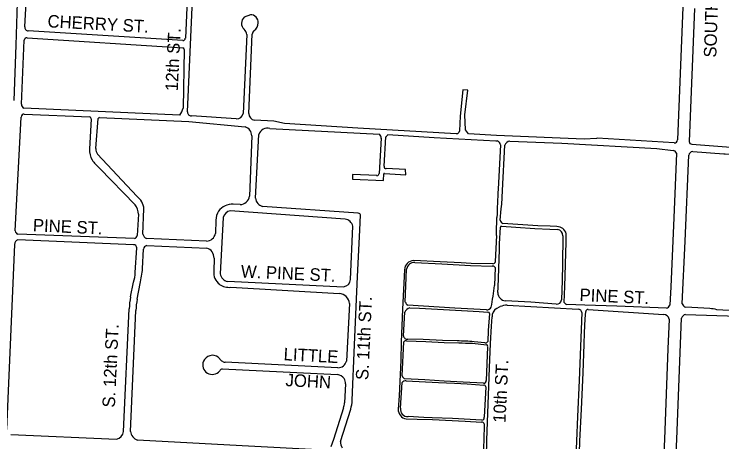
# Model space of a CAD drawing. Extents: x 0 to 712119, y 0 to 761125.
# Drawn here: x 683499 to 686331, y 732313 to 734022 of the extents above; entities that cross this region are included whole.
import ezdxf

# ---------------------------------------------------------------- set-up
doc = ezdxf.new("R2010")
doc.units = 0
doc.layers.add('PAVED ROADS', color=7, linetype='Continuous')
doc.layers.add('street names', color=7, linetype='Continuous')

msp = doc.modelspace()

# ---------------------------------------------------------------- linework, layer by layer
at = {"layer": 'PAVED ROADS'}
for points in [[(683499.5, 733677.1), (683508, 733897.5), (683513.4, 734067.8), (683517, 734202)], [(683542.7, 733971.6), (683555.5, 734216.5)], [(684196, 734173.2), (684184.4, 733925.3)], [(684193.1, 733630.9), (684217.1, 734169.1)], [(686174.7, 734049.7), (686153.4, 733519.2)], [(686221.5, 734045), (686200, 733512.8)], [(684444.8, 734019.7), (684419.8, 734009.7)], [(684174.9, 733916.8), (683555.8, 733955.6)], [(684429.8, 733940.3), (684415.4, 733624.9)], [(684438.5, 733625.3), (684452.2, 733941.6)], [(684459.7, 733956.6), (684459.7, 733956.6)], [(683528.8, 733661.9), (683539.8, 733917.7)], [(683551.9, 733927), (684174.7, 733887.3)], [(684180.1, 733880.1), (684175.4, 733646.5)], [(685829.6, 733525.4), (685780.1, 733521.7), (685429.1, 733536.9), (685317.3, 733543), (685304.9, 733559.5), (685303.1, 733620), (685315.3, 733717.9), (685294.8, 733719.7), (685284.5, 733614.5), (685281.4, 733555.1), (685278.4, 733548.7), (685274, 733543.5), (685268.1, 733544), (684874.8, 733566), (684581, 733584.6), (684539, 733593.7), (684461.6, 733597.6)], [(684162.5, 733618.2), (683538.3, 733646.4)], [(683503.6, 733155.5), (683527.3, 733610.7)], [(683540.1, 733622.3), (683801.6, 733611.1)], [(683808.1, 733603.8), (683801.2, 733482.7)], [(683826.6, 733484.5), (683835.4, 733604.8)], [(683841.4, 733609.3), (684198.3, 733592.3), (684424, 733571.7)], [(684388.4, 733603.7), (684208.6, 733615.3)], [(684465.6, 733286.4), (684478.7, 733541.1)], [(684522.8, 733564.9), (684961, 733541.8)], [(684449.9, 733535.9), (684441.3, 733294.3)], [(684967.5, 733525.6), (684959.9, 733385.1)], [(684979.6, 733413.9), (684986.8, 733531.2)], [(684995.1, 733540.5), (685180.5, 733529.4), (685426.4, 733516.2), (685431.8, 733515.1)], [(685482.8, 733514.8), (685690.7, 733506.3), (686070.7, 733484.6), (686136.3, 733477.4)], [(686140.1, 733507.2), (685832.7, 733525.8), (685829.6, 733525.4)], [(685444.8, 733499.9), (685435.9, 733321.8)], [(685452.9, 733316.5), (685462.6, 733498)], [(686211.3, 733502.2), (686504, 733479.6)], [(683990.4, 733294.6), (683833.5, 733462.1)], [(686149.3, 733466.9), (686139.2, 733207.8), (686127.3, 732932.2), (686122.9, 732858.6)], [(686172.7, 732864.5), (686183.6, 733114), (686198.4, 733457.9)], [(686214.6, 733472.8), (686338.8, 733463.1), (686343.9, 733463.2), (686504.5, 733452.1)], [(683840.4, 733406), (683984.1, 733260.4)], [(684980.6, 733384.4), (685066.1, 733380.2), (685065.8, 733400.9), (684988.1, 733404.6)], [(684951.2, 733376.4), (684853.7, 733380.7), (684852.6, 733362.8), (684977.5, 733357.2), (684978, 733383.7)], [(684403.4, 733260.7), (684376.1, 733262.2)], [(684014.8, 733142.2), (684018.9, 733243.6)], [(684823.5, 733202.8), (684364, 733236.5)], [(684876.5, 733226), (684493.5, 733253.8)], [(685443.9, 733198.9), (685448.4, 733243.9)], [(683997, 733222), (683992, 733137.2)], [(684335.7, 733209.2), (684323.5, 732984.1)], [(684851.4, 732478.6), (684861.5, 732700.5), (684873.7, 732974), (684882.7, 733158.6), (684885.1, 733219.6)], [(684306.3, 733199.2), (684305.2, 733145.8)], [(684845.1, 732961.6), (684854.7, 733174.7)], [(685448.9, 733174.5), (685506.2, 733170.5), (685582.7, 733165.6), (685642.5, 733162.4), (685673.3, 733161.1)], [(685671.2, 733172.6), (685644.2, 733174.3), (685594.7, 733175.4), (685535.1, 733180), (685454.7, 733185.1)], [(685441.9, 733104.6), (685444.8, 733170)], [(685700.3, 732869.3), (685702.7, 732933), (685708.4, 733111.1), (685708.3, 733144.5)], [(683977, 733099.9), (683514.4, 733119.8)], [(683980.7, 733125.5), (683514.5, 733142.5)], [(684269, 733114.4), (684028.4, 733125.4)], [(685429, 733137.4), (685424.7, 733033.4)], [(685694.2, 733135.5), (685693.8, 733022.2), (685691.6, 732956.8), (685689.8, 732879.9)], [(683501.3, 733101.4), (683469.2, 732361.3)], [(684029.7, 733096.8), (684270.3, 733087.1)], [(683984.3, 732989.3), (683990.6, 733087.4)], [(684013.3, 733005.5), (684017.5, 733082.7)], [(685434.2, 732908.9), (685435.4, 732928.9), (685441.8, 733081.1)], [(684299.3, 733046.8), (684298.2, 732995.3)], [(685415, 733023.9), (685328.5, 733025.1), (685287.4, 733027.4), (685204, 733032.4), (685098.2, 733037.1)], [(685064.6, 732871), (685069.9, 733003.2)], [(685102.5, 733029.3), (685211.3, 733024.6), (685325.5, 733017.7), (685412.3, 733015)], [(685423.7, 733009.1), (685421.6, 732938)], [(685060.8, 733000.3), (685053.2, 732842.7), (685048.4, 732711.5), (685046, 732639.5), (685039.8, 732495.9), (685036.2, 732443.2)], [(683965.2, 732891.8), (683977.6, 732950.6)], [(684353.9, 732954.1), (684817.8, 732932.6)], [(683991.4, 732883.3), (684003.7, 732945.3)], [(684366.2, 732930.4), (684800.5, 732906)], [(684840.9, 732865.1), (684828.8, 732635.6)], [(685667.9, 732863), (685566.4, 732870.9), (685465.4, 732875.9)], [(686109.2, 732846.5), (685910.6, 732854.3), (685782.9, 732859.5), (685710.2, 732862)], [(683937.3, 732354.5), (683959.8, 732843.9)], [(683965.2, 732354.5), (683986.2, 732837.6)], [(685389.7, 732839.9), (685262.3, 732846.7), (685074.3, 732858.8)], [(685083, 732848.1), (685121.7, 732846.3)], [(685121.7, 732846.3), (685290, 732837.9), (685360.6, 732833.8), (685395.3, 732831.5)], [(685429.9, 732845.4), (685443.6, 732852.9)], [(685472.4, 732858.5), (685756.8, 732842.6)], [(685760.2, 732223.5), (685763.3, 732315.7), (685769.8, 732443.8), (685776.1, 732588.6), (685779.7, 732702.6), (685781, 732748.9), (685784.6, 732804), (685786.3, 732833.2)], [(685795.6, 732841.4), (686097.9, 732821.4)], [(686282.3, 732845.3), (686186.8, 732850.4)], [(686483.6, 732830.6), (686310.9, 732840.4)], [(685057.1, 732736.2), (685062.1, 732830.3)], [(685388.8, 732251.5), (685391.3, 732319), (685399.3, 732534.5), (685401.3, 732608.2), (685405.4, 732706.1), (685409.2, 732774.8), (685412.3, 732811.9)], [(685401.2, 732824.9), (685395.9, 732758.1), (685394.3, 732714.1)], [(685770.4, 732828.9), (685760.6, 732557.6), (685753.5, 732413.7), (685749.2, 732315.8), (685745.2, 732225)], [(686145.8, 732213.8), (686150.9, 732322.9), (686170.2, 732806.7)], [(686186.2, 732821.2), (686479.6, 732812.4)], [(686120.8, 732803.3), (686115.5, 732684.1), (686100.9, 732323.4), (686096.5, 732211.6)], [(685272.1, 732716), (685213.7, 732717.5), (685135.7, 732721.9), (685074.4, 732722.7)], [(685051.8, 732575.8), (685058, 732712.9)], [(685069.9, 732716.3), (685146.2, 732713.5)], [(685146.2, 732713.5), (685220.6, 732709.6), (685278.4, 732708.2)], [(685333.2, 732706.4), (685389, 732700.6)], [(685382.1, 732708.3), (685339.6, 732712.7)], [(685393.7, 732692.6), (685388, 732557.5)], [(684329.5, 732636.8), (684316.3, 732651.3)], [(684794.9, 732608.6), (684343.1, 732630.8)], [(684331.7, 732604.2), (684793.3, 732581.6)], [(685377.4, 732546.8), (685296.1, 732551.6), (685220.3, 732555.5), (685142.9, 732560), (685061.6, 732564.7)], [(685068.2, 732556.7), (685197.9, 732549.6), (685260.8, 732546.7), (685311.4, 732543.9), (685379, 732539.4)], [(684825.1, 732544.6), (684821.2, 732468.3)], [(685045.5, 732447.2), (685052, 732549.4)], [(685386.3, 732532.2), (685380.6, 732411.3)], [(684817.2, 732448.9), (684776.8, 732321.8), (684766.2, 732292.3)], [(684805.6, 732314.4), (684846, 732443.7)], [(685371, 732399.6), (685253.9, 732406.2), (685172.2, 732408.9), (685138.1, 732410.1), (685075.3, 732413.4)], [(685068.4, 732404.6), (685112.1, 732403.3), (685173.1, 732401.4), (685304, 732395.7), (685369.8, 732391.5)], [(685380.1, 732384.4), (685378.7, 732318.4), (685374.4, 732245.8)], [(683486.7, 732342.1), (683908.7, 732323.8)], [(684740.3, 732279), (684411.7, 732296.9), (683993.5, 732319.9)]]:
    msp.add_lwpolyline(points, dxfattribs=at)
for centre, radius, start, end in [((684442.1, 733985.3), 33, 132.5427, 226.3145), ((684445, 733989), 30.7, 356.7934, 90.4172), ((683555.3, 733968.5), 13, 166.1138, 272.1086), ((684442.4, 733985.1), 33.3, 301.1125, 3.7198), ((684399.3, 733938.3), 30.6, 3.5796, 49.1357), ((684472.8, 733940.7), 20.6, 129.7141, 177.6359), ((683549.7, 733917.3), 9.9, 77.0882, 178.2462), ((683551.9, 733927), 0.000000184, 159.5499, 258.7729), ((684175.8, 733925.3), 8.56, 263.8783, 359.6016), ((684173.2, 733880.6), 6.86, 355.6894, 77.7584), ((683545.3, 733661.4), 16.5, 178.0899, 244.6661), ((684091.8, 733667.7), 86.2, 325.0279, 345.8085), ((684207.8, 733630.1), 14.8, 177.016, 272.8531), ((683539.5, 733610.1), 12.2, 86.8198, 177.1262), ((683540.1, 733622.3), 0.000000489, 171.9741, 240.4192), ((683800.1, 733603.2), 8.02, 4.411, 79.4326), ((683842.1, 733602.1), 7.27, 95.569, 158.4256), ((684391, 733628.2), 24.6, 263.9495, 352.4196), ((684465.9, 733624.7), 27.4, 178.7811, 260.9141), ((684413.1, 733536.6), 36.8, 359.0358, 72.7283), ((684513.6, 733529.3), 36.8, 75.4929, 161.3582), ((684951.8, 733528.7), 16, 348.5069, 55.0117), ((684800.4, 733704.9), 254.8, 317.0352, 319.8299), ((685427.5, 733498.1), 17.5, 5.947, 75.5639), ((685487.6, 733488.4), 26.8, 100.321, 158.9236), ((686140.8, 733519.7), 12.6, 266.5359, 357.7016), ((686211.2, 733513.5), 11.2, 183.2378, 270.3433), ((683863.3, 733483.4), 36.7, 178.3337, 215.6506), ((683879.4, 733478.1), 78.3, 176.6642, 209.6759), ((686133.8, 733460.9), 16.6, 21.1065, 81.2889), ((686215.7, 733455.4), 17.4, 93.4596, 171.7771), ((686214.6, 733472.8), 0.000000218, 192.9465, 271.264), ((683989.8, 733565.5), 218.5, 215.2549, 226.8625), ((684986.2, 733411.4), 7.03, 158.8843, 286.0338), ((684950.4, 733385.8), 9.46, 274.6091, 355.8096), ((684979.7, 733382.6), 2.04, 64.1426, 146.5348), ((689109.6, 733102.5), 3680.2, 176.5839, 178.3338), ((684719.1, 733325.2), 733.9, 353.6393, 359.318), ((683947.6, 733237.2), 71.6, 5.158, 53.3209), ((684402, 733300.4), 39.7, 271.9956, 351.2429), ((684500.5, 733288.1), 35, 182.7205, 258.4807), ((683928.7, 733220.3), 68.4, 1.4245, 35.8233), ((684372.5, 733194.6), 67.7, 86.9058, 144.5495), ((684369.8, 733198.1), 63.5, 145.7407, 179.0091), ((684371.2, 733200.7), 36.5, 101.4344, 166.6487), ((684817, 733164.1), 39.2, 15.5844, 80.4614), ((684877.4, 733218.2), 7.84, 10.7464, 96.5671), ((676929.5, 733402.2), 8503.6, 358.2155, 358.70134), ((685462.6, 733202.4), 19, 190.6785, 245.556), ((685449.3, 733170), 4.51, 95.041, 180.0825), ((685672.8, 733136.1), 36.5, 13.2579, 92.4139), ((683518.1, 733156.6), 14.5, 184.5206, 255.5499), ((684265.9, 733154.4), 40.2, 274.4141, 347.6401), ((685670.6, 733137.5), 23.7, 355.1659, 83.2999), ((683520.7, 733101.4), 19.4, 108.8812, 180.038), ((683978.1, 733139.4), 14.1, 280.6338, 350.8903), ((684035.9, 733145.5), 21.4, 188.8359, 249.5958), ((683978.1, 733087.5), 12.5, 359.7425, 95.3588), ((684031.4, 733083), 13.8, 96.6752, 181.3215), ((684029.7, 733096.8), 0.000000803, 58.3854, 154.9533), ((684269, 733114.4), 0.000000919, 213.9255, 294.9103), ((683686.1, 733100.3), 1755.8, 359.3748, 0.1426), ((684257.4, 733047.2), 41.9, 359.443, 72.0299), ((685099.9, 732998), 39.1, 92.4478, 176.5187), ((685412.8, 733035.9), 12.2, 280.4431, 347.8803), ((683489.4, 733058.2), 526.6, 347.6129, 354.2497), ((685100.8, 732998), 31.3, 86.8749, 170.3885), ((685414.5, 733005.3), 9.93, 22.2972, 102.8849), ((683791.5, 733002.6), 193.2, 344.3885, 356.0644), ((684355.4, 732988.5), 57.5, 173.1441, 233.6729), ((684359.1, 732989.8), 36.1, 189.166, 261.6818), ((684814.6, 732963), 30.6, 276.114, 357.5304), ((684359.6, 732997), 67, 235.0892, 275.6436), ((683384, 733203.4), 2054.8, 350.1182, 352.5791), ((684246.3, 732835.3), 286.7, 168.6419, 178.2829), ((684797.3, 732862.5), 43.6, 3.3141, 85.8524), ((685469, 732910.6), 34.9, 182.878, 264.1654), ((684501.5, 732802.3), 516.5, 170.9761, 176.0753), ((685088.1, 732879.7), 25, 200.3961, 236.6493), ((685669.8, 732883.1), 20.3, 264.6455, 350.9121), ((685717.2, 732881.7), 20.9, 216.2842, 250.3444), ((686193.6, 732871.4), 22, 198.3509, 252.1583), ((685092.4, 732815.9), 33.5, 106.2847, 154.677), ((685388.9, 732862.8), 22.9, 272.0897, 328.1459), ((685445, 732816), 33, 117.1663, 187.2741), ((685472.8, 732780.4), 78.2, 90.2891, 111.876), ((685472.4, 732858.5), 0.00000259, 66.7974, 88.9239), ((685757.2, 732829.4), 13.2, 357.8009, 91.5202), ((685794.8, 732833), 8.5, 84.6676, 178.3056), ((685795.6, 732841.4), 0.000000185, 178.7005, 284.014), ((686106.1, 732863.9), 17.6, 280.2885, 342.5389), ((686281.6, 732754.1), 91.1, 71.2077, 89.5495), ((685394.5, 732824.8), 6.74, 1.0066, 82.6789), ((686098.9, 732799.1), 22.3, 10.8327, 92.5902), ((686188.4, 732802.6), 18.7, 96.7451, 167.3407), ((686186.2, 732821.2), 0.0000013, 194.5405, 238.6246), ((685072.4, 732737.9), 15.4, 186.3784, 277.5067), ((685068.2, 732699.6), 16.8, 84.2129, 127.4906), ((685251.6, 731599.8), 1116.4, 85.4819, 88.9473), ((685431.6, 736702.1), 3996.8, 267.8038, 268.59), ((685385.4, 732717.1), 9.37, 249.2881, 341.4514), ((685389, 732695.2), 5.35, 330.9436, 89.8875), ((684292.4, 732620), 38.2, 157.6476, 238.5647), ((684293.6, 732618.6), 39.9, 55.2896, 156.4674), ((684345.5, 732654.6), 23.9, 228.1377, 264.2462), ((684795.2, 732643), 34.4, 269.4803, 347.5102), ((684292, 732620.4), 38.3, 239.3738, 321.4513), ((684334.6, 732590.6), 14, 102.2596, 155.0767), ((684787.6, 732543.4), 38.7, 34.5967, 81.4396), ((684787.8, 732545.6), 37.3, 358.6035, 31.9938), ((685069.5, 732581.7), 18.7, 198.3953, 244.9002), ((685066.7, 732538.3), 18.4, 85.4311, 143.0779), ((685378.4, 732556.4), 9.69, 264.0611, 6.5707), ((685379.9, 732533.1), 6.41, 352.0742, 97.851), ((684768.9, 732469.1), 52.3, 337.33, 359.1402), ((684757.8, 732475.2), 93.6, 340.3656, 2.0715), ((685073, 732441.2), 36.8, 176.8234, 262.8523), ((685073.6, 732441.9), 28.5, 169.29, 273.4468), ((685371.6, 732408.9), 9.31, 266.3517, 14.5701), ((685372.1, 732383.9), 7.94, 3.98, 107.1228), ((683901.8, 732358.9), 35.7, 281.1586, 352.8861), ((684005.5, 732358.6), 40.5, 185.7546, 252.7541), ((684834.8, 732308.6), 29.8, 168.7466, 221.5967)]:
    msp.add_arc(centre, radius, start, end, dxfattribs=at)

# ---------------------------------------------------------------- texts
at = {"layer": 'street names'}
for s, rotation, p in [('SOUTH 8th STREET', 88.2731, (686308.8, 733847.7)), ('CHERRY ST.', 356.9065, (683632, 733969.5)), ('12th ST.', 87.3457, (684154, 733713.4)), ('PINE ST.', 357.3474, (683573.5, 733154.2)), ('W. PINE ST.', 357.3474, (684405.7, 732970)), ('PINE ST.', 357.3474, (685760.7, 732875.8)), ('S. 11th ST.', 87.3457, (684916.1, 732558.6)), ('S. 12th ST.', 87.3457, (683902.3, 732448.7)), ('LITTLE', 356.946, (684576.6, 732638.8)), ('10th ST.', 87.193, (685465.1, 732387.8)), ('JOHN', 356.946, (684584.3, 732535.4))]:
    msp.add_text(s, height=50, rotation=rotation, dxfattribs=at).set_placement(p)

doc.saveas('drawing.dxf')
